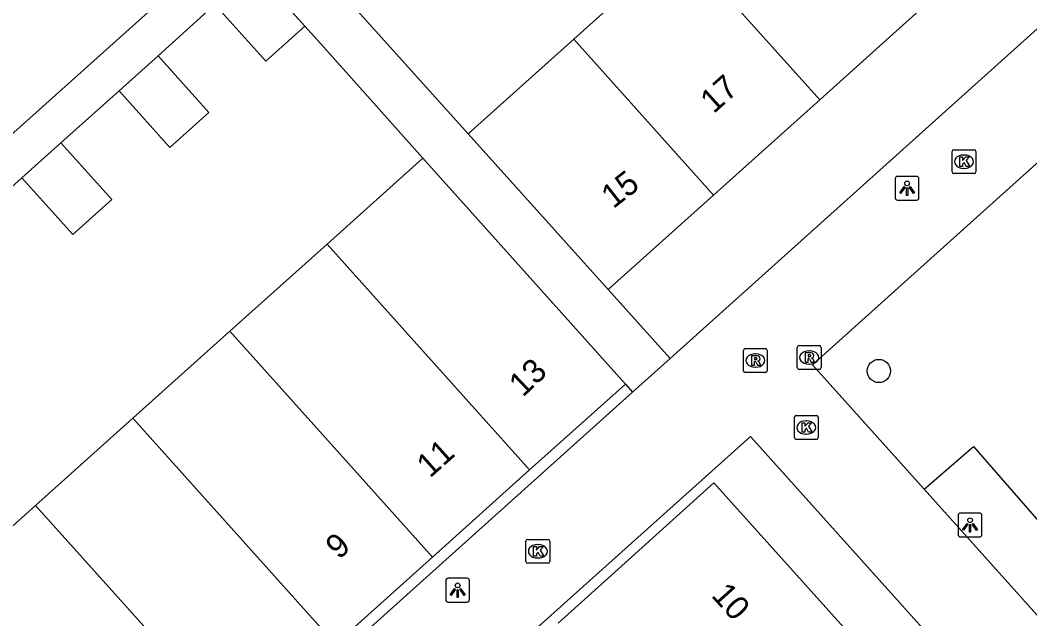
# Model space of a CAD drawing. Extents: x 162172 to 163187, y 382874 to 383684.
# Drawn here: x 162935.61 to 162977.99, y 383389.23 to 383414.36 of the extents above; entities that cross this region are included whole.
import ezdxf

# ---------------------------------------------------------------- set-up
doc = ezdxf.new("R2010")
doc.units = 0
for name, color, linetype in [('IMGEO_Boom', 7, 'Continuous'), ('IMGEO_Groenvoorziening', 7, 'Continuous'), ('IMGEO_Kolk', 7, 'Continuous'), ('IMGEO_Lichtpunt', 7, 'Continuous'), ('IMGEO_Pand', 7, 'Continuous'), ('IMGEO_Pand_nummerreeks', 7, 'Continuous'), ('IMGEO_Rioolput', 7, 'Continuous'), ('IMGEO_Voetpad_open', 7, 'Continuous')]:
    doc.layers.add(name, color=color, linetype=linetype)

msp = doc.modelspace()

# ---------------------------------------------------------------- linework, layer by layer
at = {"layer": 'IMGEO_Boom'}
msp.add_circle((162971.655, 383399.638), 0.489, dxfattribs=at)
at = {"layer": 'IMGEO_Groenvoorziening'}
msp.add_lwpolyline([(162973.554, 383394.671), (162975.631, 383396.475), (162984.877, 383385.845)], dxfattribs=at)
at = {"layer": 'IMGEO_Kolk'}
for p, q in [((162974.728, 383407.999), (162974.728, 383408.851)), ((162974.803, 383408.925), (162975.655, 383408.925)), ((162975.216, 383408.705), (162975.241, 383408.705)), ((162975.729, 383408.851), (162975.729, 383407.999)), ((162975.655, 383407.925), (162974.803, 383407.925)), ((162975.239, 383408.145), (162975.214, 383408.145)), ((162968.107, 383396.842), (162968.107, 383397.694)), ((162968.182, 383397.768), (162969.034, 383397.768)), ((162969.108, 383397.694), (162969.108, 383396.842)), ((162968.595, 383397.548), (162968.62, 383397.548)), ((162968.618, 383396.988), (162968.593, 383396.988)), ((162969.034, 383396.768), (162968.182, 383396.768)), ((162956.839, 383391.642), (162956.839, 383392.494)), ((162956.914, 383392.568), (162957.766, 383392.568)), ((162957.327, 383392.348), (162957.352, 383392.348)), ((162957.84, 383392.494), (162957.84, 383391.642)), ((162957.35, 383391.788), (162957.325, 383391.788)), ((162957.766, 383391.568), (162956.914, 383391.568))]:
    msp.add_line(p, q, dxfattribs=at)
for points in [[(162974.728, 383407.999), (162974.728, 383408.851)], [(162974.803, 383408.925), (162975.655, 383408.925)], [(162975.729, 383408.851), (162975.729, 383407.999)], [(162975.049, 383408.625), (162975.172, 383408.625), (162975.172, 383408.474), (162975.302, 383408.625), (162975.466, 383408.625), (162975.32, 383408.474), (162975.473, 383408.225), (162975.321, 383408.225), (162975.236, 383408.389), (162975.172, 383408.322), (162975.172, 383408.225), (162975.049, 383408.225), (162975.049, 383408.625)], [(162975.655, 383407.925), (162974.803, 383407.925)], [(162968.107, 383396.842), (162968.107, 383397.694)], [(162968.182, 383397.768), (162969.034, 383397.768)], [(162969.108, 383397.694), (162969.108, 383396.842)], [(162968.428, 383397.468), (162968.551, 383397.468), (162968.551, 383397.317), (162968.681, 383397.468), (162968.845, 383397.468), (162968.699, 383397.317), (162968.852, 383397.068), (162968.7, 383397.068), (162968.615, 383397.232), (162968.551, 383397.165), (162968.551, 383397.068), (162968.428, 383397.068), (162968.428, 383397.468)], [(162969.034, 383396.768), (162968.182, 383396.768)], [(162956.839, 383391.642), (162956.839, 383392.494)], [(162956.914, 383392.568), (162957.766, 383392.568)], [(162957.16, 383392.268), (162957.283, 383392.268), (162957.283, 383392.117), (162957.413, 383392.268), (162957.577, 383392.268), (162957.431, 383392.117), (162957.584, 383391.868), (162957.432, 383391.868), (162957.347, 383392.032), (162957.283, 383391.965), (162957.283, 383391.868), (162957.16, 383391.868), (162957.16, 383392.268)], [(162957.84, 383392.494), (162957.84, 383391.642)], [(162957.766, 383391.568), (162956.914, 383391.568)]]:
    msp.add_lwpolyline(points, dxfattribs=at)
for centre, start, end in [((162974.805, 383408.849), 91.552, 178.448), ((162974.805, 383408.849), 91.552, 178.448), ((162975.653, 383408.849), 1.552, 88.448), ((162975.653, 383408.849), 1.552, 88.448), ((162974.805, 383408.001), 181.552, 268.448), ((162974.805, 383408.001), 181.552, 268.448), ((162975.653, 383408.001), 271.552, 358.448), ((162975.653, 383408.001), 271.552, 358.448), ((162968.184, 383397.692), 91.552, 178.448), ((162968.184, 383397.692), 91.552, 178.448), ((162969.032, 383397.692), 1.552, 88.448), ((162969.032, 383397.692), 1.552, 88.448), ((162968.184, 383396.844), 181.552, 268.448), ((162968.184, 383396.844), 181.552, 268.448), ((162969.032, 383396.844), 271.552, 358.448), ((162969.032, 383396.844), 271.552, 358.448), ((162956.916, 383392.492), 91.552, 178.448), ((162956.916, 383392.492), 91.552, 178.448), ((162957.764, 383392.492), 1.552, 88.448), ((162957.764, 383392.492), 1.552, 88.448), ((162956.916, 383391.644), 181.552, 268.448), ((162956.916, 383391.644), 181.552, 268.448), ((162957.764, 383391.644), 271.552, 358.448), ((162957.764, 383391.644), 271.552, 358.448)]:
    msp.add_arc(centre, 0.0765, start, end, dxfattribs=at)
for centre, major_axis, ratio, start_param, end_param in [((162975.215, 383408.425), (-0.387, 0.002), 0.722429, 4.712389, 7.853982), ((162975.24, 383408.425), (-0.39, 0.002), 0.717154, 1.570796, 4.712389), ((162968.594, 383397.268), (-0.387, 0.002), 0.722429, 4.712389, 7.853982), ((162968.619, 383397.268), (-0.39, 0.002), 0.717154, 1.570796, 4.712389), ((162957.326, 383392.068), (-0.387, 0.002), 0.722429, 4.712389, 7.853982), ((162957.351, 383392.068), (-0.39, 0.002), 0.717154, 1.570796, 4.712389)]:
    msp.add_ellipse(centre, major_axis=major_axis, ratio=ratio, start_param=start_param, end_param=end_param, dxfattribs=at)
at = {"layer": 'IMGEO_Lichtpunt'}
for p, q in [((162972.341, 383407.715), (162972.341, 383406.908)), ((162972.341, 383407.715), (162972.341, 383406.908)), ((162973.243, 383407.81), (162972.435, 383407.81)), ((162973.243, 383407.81), (162972.435, 383407.81)), ((162973.337, 383406.908), (162973.337, 383407.715)), ((162973.337, 383406.908), (162973.337, 383407.715)), ((162972.435, 383406.814), (162973.243, 383406.814)), ((162972.435, 383406.814), (162973.243, 383406.814)), ((162974.983, 383393.576), (162974.983, 383392.769)), ((162974.983, 383393.576), (162974.983, 383392.769)), ((162975.885, 383393.671), (162975.077, 383393.671)), ((162975.885, 383393.671), (162975.077, 383393.671)), ((162975.979, 383392.769), (162975.979, 383393.576)), ((162975.979, 383392.769), (162975.979, 383393.576)), ((162975.077, 383392.675), (162975.885, 383392.675)), ((162975.077, 383392.675), (162975.885, 383392.675)), ((162954.374, 383390.936), (162953.566, 383390.936)), ((162954.374, 383390.936), (162953.566, 383390.936)), ((162953.472, 383390.841), (162953.472, 383390.034)), ((162953.472, 383390.841), (162953.472, 383390.034)), ((162954.468, 383390.034), (162954.468, 383390.841)), ((162954.468, 383390.034), (162954.468, 383390.841)), ((162953.566, 383389.94), (162954.374, 383389.94)), ((162953.566, 383389.94), (162954.374, 383389.94))]:
    msp.add_line(p, q, dxfattribs=at)
for points in [[(162972.715, 383407.379), (162972.754, 383407.351), (162972.566, 383407.089), (162972.528, 383407.116), (162972.715, 383407.379)], [(162972.817, 383407.331), (162972.864, 383407.331), (162972.864, 383407.009), (162972.817, 383407.009), (162972.817, 383407.331)], [(162972.927, 383407.351), (162972.965, 383407.378), (162973.152, 383407.116), (162973.113, 383407.088), (162972.927, 383407.351)], [(162975.357, 383393.24), (162975.396, 383393.212), (162975.208, 383392.95), (162975.17, 383392.977), (162975.357, 383393.24)], [(162975.459, 383393.192), (162975.506, 383393.192), (162975.506, 383392.87), (162975.459, 383392.87), (162975.459, 383393.192)], [(162975.569, 383393.212), (162975.607, 383393.239), (162975.794, 383392.977), (162975.755, 383392.949), (162975.569, 383393.212)], [(162953.846, 383390.505), (162953.885, 383390.477), (162953.697, 383390.215), (162953.659, 383390.242), (162953.846, 383390.505)], [(162954.058, 383390.477), (162954.096, 383390.504), (162954.283, 383390.242), (162954.244, 383390.214), (162954.058, 383390.477)], [(162953.948, 383390.457), (162953.995, 383390.457), (162953.995, 383390.135), (162953.948, 383390.135), (162953.948, 383390.457)]]:
    msp.add_lwpolyline(points, dxfattribs=at)
for centre in [(162972.84, 383407.513), (162975.482, 383393.374), (162953.971, 383390.639)]:
    msp.add_circle(centre, 0.0994, dxfattribs=at)
for centre, start, end in [((162972.435, 383407.715), 90, 180), ((162972.435, 383407.715), 90, 180), ((162973.243, 383407.715), 0, 90), ((162973.243, 383407.715), 0, 90), ((162972.435, 383406.908), 180, 270), ((162972.435, 383406.908), 180, 270), ((162973.243, 383406.908), 270, 0), ((162973.243, 383406.908), 270, 360), ((162975.077, 383393.576), 90, 180), ((162975.077, 383393.576), 90, 180), ((162975.885, 383393.576), 0, 90), ((162975.885, 383393.576), 0, 90), ((162975.077, 383392.769), 180, 270), ((162975.077, 383392.769), 180, 270), ((162975.885, 383392.769), 270, 0), ((162975.885, 383392.769), 270, 360), ((162953.566, 383390.841), 90, 180), ((162953.566, 383390.841), 90, 180), ((162954.374, 383390.841), 0, 90), ((162954.374, 383390.841), 0, 90), ((162953.566, 383390.034), 180, 270), ((162953.566, 383390.034), 180, 270), ((162954.374, 383390.034), 270, 0), ((162954.374, 383390.034), 270, 360)]:
    msp.add_arc(centre, 0.0946, start, end, dxfattribs=at)
at = {"layer": 'IMGEO_Pand'}
for points in [[(162958.846, 383413.57), (162963.303, 383417.569)], [(162969.174, 383411.025), (162963.303, 383417.569)], [(162943.784, 383415.021), (162945.421, 383416.49), (162947.558, 383414.108)], [(162947.558, 383414.108), (162945.921, 383412.639), (162943.784, 383415.021)], [(162973.631, 383415.024), (162969.174, 383411.025)], [(162954.408, 383409.588), (162958.846, 383413.57)], [(162958.846, 383413.57), (162964.717, 383407.026)], [(162939.756, 383411.404), (162941.393, 383412.874)], [(162941.393, 383412.874), (162943.531, 383410.493), (162941.894, 383409.023), (162939.756, 383411.404)], [(162969.174, 383411.025), (162964.717, 383407.026)], [(162960.292, 383403.056), (162954.408, 383409.588)], [(162935.679, 383407.744), (162937.316, 383409.214)], [(162937.316, 383409.214), (162939.454, 383406.833), (162937.817, 383405.363), (162935.679, 383407.744)], [(162948.492, 383404.967), (162952.514, 383408.575)], [(162952.514, 383408.575), (162961.011, 383399.088)], [(162964.717, 383407.026), (162960.292, 383403.056)], [(162944.413, 383401.31), (162948.492, 383404.967)], [(162956.994, 383395.486), (162948.492, 383404.967)], [(162940.333, 383397.652), (162944.413, 383401.31)], [(162944.413, 383401.31), (162952.915, 383391.828)], [(162961.011, 383399.088), (162956.994, 383395.486)], [(162936.253, 383393.993), (162940.333, 383397.652)], [(162948.837, 383388.17), (162940.333, 383397.652)], [(162956.994, 383395.486), (162952.915, 383391.828)], [(162958.186, 383389.051), (162960.565, 383391.191), (162964.732, 383394.942), (162970.294, 383388.743)], [(162932.174, 383390.335), (162936.253, 383393.993)], [(162944.757, 383384.511), (162936.253, 383393.993)], [(162952.915, 383391.828), (162948.837, 383388.17)]]:
    msp.add_lwpolyline(points, dxfattribs=at)
at = {"layer": 'IMGEO_Rioolput'}
for p, q in [((162968.304, 383400.704), (162969.156, 383400.704)), ((162965.969, 383399.651), (162965.969, 383400.503)), ((162966.044, 383400.577), (162966.896, 383400.577)), ((162966.457, 383400.357), (162966.482, 383400.357)), ((162966.97, 383400.503), (162966.97, 383399.651)), ((162968.229, 383399.778), (162968.229, 383400.63)), ((162968.717, 383400.484), (162968.742, 383400.484)), ((162969.23, 383400.63), (162969.23, 383399.778)), ((162968.74, 383399.924), (162968.715, 383399.924)), ((162966.896, 383399.577), (162966.044, 383399.577)), ((162966.48, 383399.797), (162966.455, 383399.797)), ((162969.156, 383399.704), (162968.304, 383399.704))]:
    msp.add_line(p, q, dxfattribs=at)
for points in [[(162968.304, 383400.704), (162969.156, 383400.704)], [(162965.969, 383399.651), (162965.969, 383400.503)], [(162966.044, 383400.577), (162966.896, 383400.577)], [(162966.558, 383400.275), (162966.306, 383400.277), (162966.306, 383399.877)], [(162966.97, 383400.503), (162966.97, 383399.651)], [(162968.229, 383399.778), (162968.229, 383400.63)], [(162968.818, 383400.402), (162968.566, 383400.404), (162968.566, 383400.004)], [(162968.744, 383400.323), (162968.69, 383400.323), (162968.69, 383400.242)], [(162968.69, 383400.242), (162968.742, 383400.242)], [(162969.23, 383400.63), (162969.23, 383399.778)], [(162966.306, 383399.877), (162966.43, 383399.877), (162966.43, 383400.039), (162966.441, 383400.039)], [(162966.484, 383400.196), (162966.43, 383400.196), (162966.43, 383400.115)], [(162966.43, 383400.115), (162966.482, 383400.115)], [(162966.488, 383400.01), (162966.559, 383399.877), (162966.699, 383399.877), (162966.634, 383400.003)], [(162968.566, 383400.004), (162968.69, 383400.004), (162968.69, 383400.166), (162968.701, 383400.166)], [(162968.748, 383400.137), (162968.819, 383400.004), (162968.959, 383400.004), (162968.894, 383400.13)], [(162966.896, 383399.577), (162966.044, 383399.577)], [(162969.156, 383399.704), (162968.304, 383399.704)]]:
    msp.add_lwpolyline(points, dxfattribs=at)
for centre, radius, start, end in [((162968.306, 383400.628), 0.0765, 91.552, 178.448), ((162968.306, 383400.628), 0.0765, 91.552, 178.448), ((162969.154, 383400.628), 0.0765, 1.552, 88.448), ((162969.154, 383400.628), 0.0765, 1.552, 88.448), ((162966.046, 383400.501), 0.0765, 91.552, 178.448), ((162966.046, 383400.501), 0.0765, 91.552, 178.448), ((162966.557, 383400.165), 0.109, 350.3612, 89.416), ((162966.894, 383400.501), 0.0765, 1.552, 88.448), ((162966.894, 383400.501), 0.0765, 1.552, 88.448), ((162968.726, 383400.431), 0.19, 274.7715, 282.9687), ((162968.75, 383400.227), 0.0964, 77.0061, 93.1865), ((162968.764, 383400.284), 0.0378, 276.6634, 79.6772), ((162968.817, 383400.292), 0.109, 350.3612, 89.416), ((162968.815, 383400.292), 0.112, 277.5842, 350.9817), ((162966.44, 383399.986), 0.0533, 26.0293, 88.6989), ((162966.466, 383400.304), 0.19, 274.7715, 282.9687), ((162966.49, 383400.1), 0.0964, 77.0061, 93.1865), ((162966.504, 383400.157), 0.0378, 276.6634, 79.6772), ((162966.555, 383400.165), 0.112, 277.5842, 350.9817), ((162966.539, 383399.95), 0.108, 29.5134, 73.7905), ((162968.7, 383400.113), 0.0533, 26.0293, 88.6989), ((162968.799, 383400.077), 0.108, 29.5134, 73.7905), ((162966.046, 383399.653), 0.0765, 181.552, 268.448), ((162966.046, 383399.653), 0.0765, 181.552, 268.448), ((162966.894, 383399.653), 0.0765, 271.552, 358.448), ((162966.894, 383399.653), 0.0765, 271.552, 358.448), ((162968.306, 383399.78), 0.0765, 181.552, 268.448), ((162968.306, 383399.78), 0.0765, 181.552, 268.448), ((162969.154, 383399.78), 0.0765, 271.552, 358.448), ((162969.154, 383399.78), 0.0765, 271.552, 358.448)]:
    msp.add_arc(centre, radius, start, end, dxfattribs=at)
for centre, major_axis, ratio, start_param, end_param in [((162966.456, 383400.077), (-0.387, 0.002), 0.722429, 4.712389, 7.853982), ((162966.481, 383400.077), (-0.39, 0.002), 0.717154, 1.570796, 4.712389), ((162968.716, 383400.204), (-0.387, 0.002), 0.722429, 4.712389, 7.853982), ((162968.741, 383400.204), (-0.39, 0.002), 0.717154, 1.570796, 4.712389)]:
    msp.add_ellipse(centre, major_axis=major_axis, ratio=ratio, start_param=start_param, end_param=end_param, dxfattribs=at)
at = {"layer": 'IMGEO_Voetpad_open'}
for points in [[(162979.85, 383448.242), (162970.83, 383440.134), (162946.141, 383417.88), (162945.417, 383418.688), (162915.853, 383392.195), (162902.485, 383406.92), (162904.191, 383408.453), (162900.798, 383412.235), (162900.891, 383412.317), (162939.367, 383446.841), (162950.025, 383434.963)], [(162962.892, 383400.162), (163011.861, 383444.157)], [(162949.834, 383419.128), (162947.626, 383417.146), (162954.408, 383409.588)], [(162989.41, 383418.37), (162968.868, 383399.895), (162973.554, 383394.671)], [(162941.393, 383412.874), (162943.784, 383415.021)], [(162947.558, 383414.108), (162948.349, 383413.227), (162952.514, 383408.575)], [(162937.316, 383409.214), (162939.756, 383411.404)], [(162933.239, 383405.554), (162935.679, 383407.744)], [(162962.892, 383400.162), (162960.292, 383403.056)], [(162961.317, 383398.747), (162962.892, 383400.162)], [(162961.011, 383399.088), (162961.317, 383398.747)], [(162932.864, 383373.217), (162961.317, 383398.747)], [(163003.064, 383373.327), (162983.431, 383377.762), (162966.272, 383396.894), (162953.291, 383385.263)], [(162983.974, 383383.054), (162973.554, 383394.671)]]:
    msp.add_lwpolyline(points, dxfattribs=at)

# ---------------------------------------------------------------- texts
at = {"layer": 'IMGEO_Pand_nummerreeks'}
for s, rotation, p in [('17', 41.8982, (162964.718, 383410.412)), ('15', 38.1138, (162960.503, 383406.425)), ('13', 43.6118, (162956.711, 383398.511)), ('11', 41.8861, (162952.809, 383395.118)), ('9', 41.8861, (162948.989, 383391.692)), ('10', 311.8921, (162964.585, 383390.195))]:
    msp.add_text(s, height=1, rotation=rotation, dxfattribs=at).set_placement(p)

doc.saveas('drawing.dxf')
